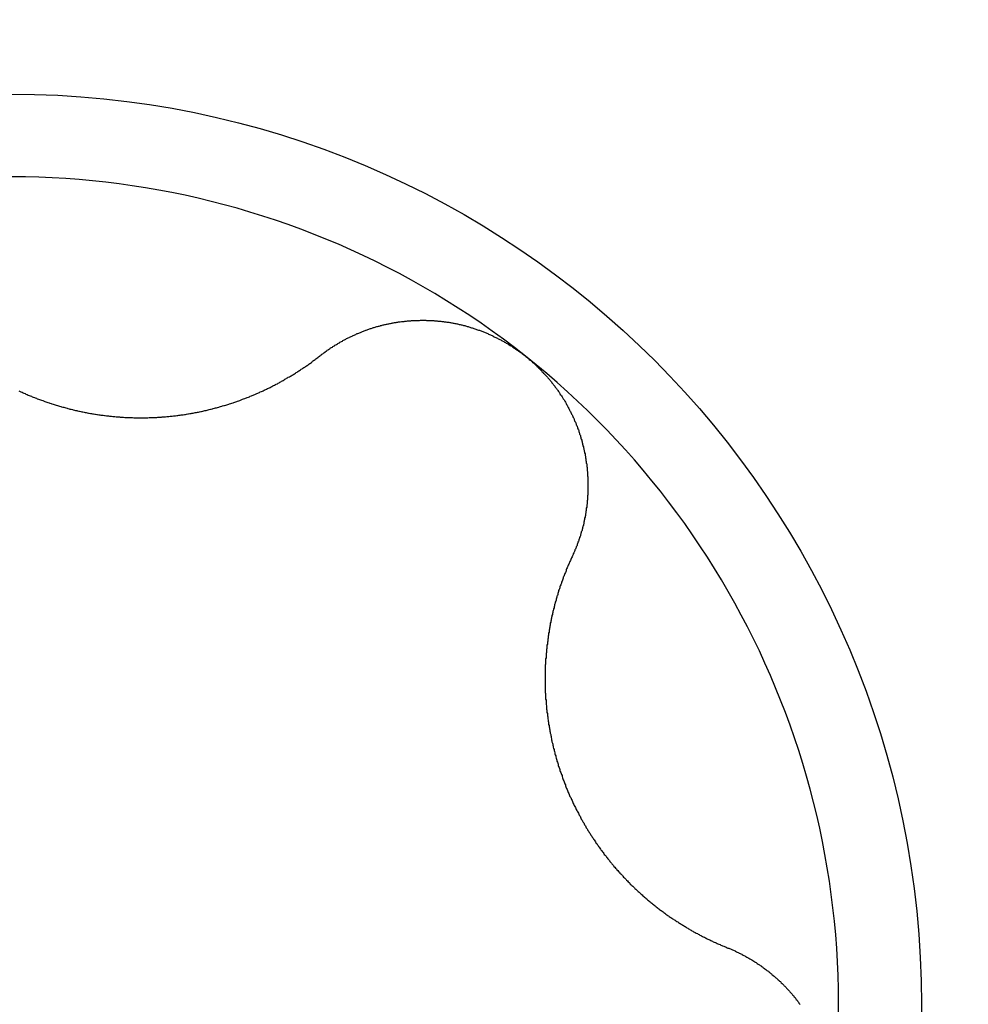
# Model space of a CAD drawing. Extents: x 1107 to 4046, y 937 to 3355.
# Tile 746 of 861: x 3017.82 to 3020.09, y 1712.21 to 1714.56. Entities that reach past the tile are written whole.
import ezdxf

# ---------------------------------------------------------------- set-up
doc = ezdxf.new("R2010")
doc.units = 0
doc.layers.add('KF_VIDA_L___C_LEFT', color=7, linetype='CONTINUOUS')

# ---------------------------------------------------------------- blocks, each defined once
blk = doc.blocks.new('KF_VIDA_L___C_LEFT')
at = {"layer": 'KF_VIDA_L___C_LEFT'}
for points in [[(128.519, 24.4638, 0), (128.522, 24.4627, 0), (128.524, 24.4616, 0), (128.527, 24.4606, 0), (128.529, 24.4595, 0), (128.531, 24.4584, 0), (128.534, 24.4574, 0), (128.536, 24.4563, 0), (128.539, 24.4553, 0), (128.541, 24.4542, 0), (128.544, 24.4532, 0), (128.546, 24.4522, 0), (128.549, 24.4512, 0), (128.551, 24.4502, 0), (128.553, 24.4492, 0), (128.556, 24.4482, 0), (128.558, 24.4473, 0), (128.561, 24.4463, 0), (128.563, 24.4454, 0), (128.566, 24.4444, 0), (128.568, 24.4435, 0), (128.571, 24.4426, 0), (128.573, 24.4417, 0), (128.576, 24.4408, 0), (128.578, 24.4399, 0), (128.581, 24.439, 0), (128.583, 24.4381, 0), (128.586, 24.4373, 0), (128.588, 24.4364, 0), (128.591, 24.4356, 0), (128.593, 24.4347, 0), (128.596, 24.4339, 0), (128.598, 24.4331, 0), (128.601, 24.4323, 0), (128.603, 24.4315, 0), (128.606, 24.4307, 0), (128.608, 24.4299, 0), (128.611, 24.4292, 0), (128.614, 24.4284, 0), (128.616, 24.4277, 0), (128.619, 24.4269, 0), (128.621, 24.4262, 0), (128.624, 24.4255, 0), (128.626, 24.4248, 0), (128.629, 24.4241, 0), (128.631, 24.4234, 0), (128.634, 24.4227, 0), (128.636, 24.422, 0), (128.639, 24.4214, 0), (128.641, 24.4207, 0), (128.644, 24.4201, 0), (128.647, 24.4195, 0), (128.649, 24.4188, 0), (128.652, 24.4182, 0), (128.654, 24.4176, 0), (128.657, 24.417, 0), (128.659, 24.4165, 0), (128.662, 24.4159, 0), (128.664, 24.4153, 0), (128.667, 24.4148, 0), (128.669, 24.4143, 0), (128.672, 24.4137, 0), (128.675, 24.4132, 0), (128.677, 24.4127, 0), (128.68, 24.4122, 0), (128.682, 24.4117, 0), (128.685, 24.4112, 0), (128.687, 24.4108, 0), (128.69, 24.4103, 0), (128.692, 24.4099, 0), (128.695, 24.4094, 0), (128.697, 24.409, 0), (128.7, 24.4086, 0), (128.702, 24.4082, 0), (128.705, 24.4078, 0), (128.707, 24.4074, 0), (128.71, 24.407, 0), (128.712, 24.4067, 0), (128.715, 24.4063, 0), (128.717, 24.406, 0), (128.72, 24.4057, 0), (128.723, 24.4053, 0), (128.725, 24.405, 0), (128.728, 24.4047, 0), (128.73, 24.4044, 0), (128.733, 24.4041, 0), (128.735, 24.4038, 0), (128.738, 24.4036, 0), (128.74, 24.4033, 0), (128.743, 24.4031, 0), (128.746, 24.4028, 0), (128.748, 24.4026, 0), (128.751, 24.4024, 0), (128.753, 24.4021, 0), (128.756, 24.4019, 0), (128.759, 24.4017, 0), (128.761, 24.4016, 0), (128.764, 24.4014, 0), (128.766, 24.4012, 0), (128.769, 24.4011, 0), (128.772, 24.4009, 0), (128.774, 24.4008, 0), (128.777, 24.4007, 0), (128.779, 24.4005, 0), (128.782, 24.4004, 0), (128.785, 24.4003, 0), (128.787, 24.4002, 0), (128.79, 24.4002, 0), (128.793, 24.4001, 0), (128.795, 24.4, 0), (128.798, 24.4, 0), (128.801, 24.3999, 0), (128.803, 24.3999, 0), (128.806, 24.3999, 0), (128.808, 24.3999, 0), (128.811, 24.3999, 0), (128.814, 24.3999, 0), (128.816, 24.3999, 0), (128.819, 24.3999, 0), (128.822, 24.4, 0), (128.824, 24.4, 0), (128.827, 24.4001, 0), (128.83, 24.4002, 0), (128.832, 24.4002, 0), (128.835, 24.4003, 0), (128.838, 24.4004, 0), (128.84, 24.4005, 0), (128.843, 24.4006, 0), (128.846, 24.4008, 0), (128.848, 24.4009, 0), (128.851, 24.4011, 0), (128.853, 24.4012, 0), (128.856, 24.4014, 0), (128.859, 24.4016, 0), (128.861, 24.4017, 0), (128.864, 24.4019, 0), (128.867, 24.4022, 0), (128.869, 24.4024, 0), (128.872, 24.4026, 0), (128.875, 24.4028, 0), (128.877, 24.4031, 0), (128.88, 24.4033, 0), (128.883, 24.4036, 0), (128.885, 24.4039, 0), (128.888, 24.4042, 0), (128.89, 24.4045, 0), (128.893, 24.4048, 0), (128.896, 24.4051, 0), (128.898, 24.4054, 0), (128.901, 24.4058, 0), (128.904, 24.4061, 0), (128.906, 24.4065, 0), (128.909, 24.4069, 0), (128.911, 24.4072, 0), (128.914, 24.4076, 0), (128.917, 24.408, 0), (128.919, 24.4084, 0), (128.922, 24.4089, 0), (128.924, 24.4093, 0), (128.927, 24.4097, 0), (128.93, 24.4102, 0), (128.932, 24.4107, 0), (128.935, 24.4111, 0), (128.937, 24.4116, 0), (128.94, 24.4121, 0), (128.943, 24.4126, 0), (128.945, 24.4131, 0), (128.948, 24.4136, 0), (128.95, 24.4142, 0), (128.953, 24.4147, 0), (128.955, 24.4152, 0), (128.958, 24.4158, 0), (128.96, 24.4164, 0), (128.963, 24.4169, 0), (128.966, 24.4175, 0), (128.968, 24.4181, 0), (128.971, 24.4187, 0), (128.973, 24.4193, 0), (128.976, 24.42, 0), (128.978, 24.4206, 0), (128.981, 24.4212, 0), (128.983, 24.4219, 0), (128.986, 24.4225, 0), (128.988, 24.4232, 0), (128.991, 24.4238, 0), (128.993, 24.4245, 0), (128.996, 24.4252, 0), (128.998, 24.4259, 0), (129, 24.4266, 0), (129.003, 24.4273, 0), (129.005, 24.428, 0), (129.008, 24.4288, 0), (129.01, 24.4295, 0), (129.013, 24.4302, 0), (129.015, 24.431, 0), (129.018, 24.4317, 0), (129.02, 24.4325, 0), (129.022, 24.4333, 0), (129.025, 24.4341, 0), (129.027, 24.4348, 0), (129.03, 24.4356, 0), (129.032, 24.4364, 0), (129.034, 24.4372, 0), (129.037, 24.4381, 0), (129.039, 24.4389, 0), (129.041, 24.4397, 0), (129.044, 24.4405, 0), (129.046, 24.4414, 0), (129.048, 24.4422, 0), (129.051, 24.4431, 0), (129.053, 24.4439, 0), (129.055, 24.4448, 0), (129.058, 24.4457, 0), (129.06, 24.4466, 0), (129.062, 24.4475, 0), (129.064, 24.4483, 0), (129.067, 24.4492, 0), (129.069, 24.4502, 0), (129.071, 24.4511, 0), (129.074, 24.452, 0), (129.076, 24.4529, 0), (129.078, 24.4538, 0), (129.08, 24.4548, 0), (129.082, 24.4557, 0), (129.085, 24.4566, 0), (129.087, 24.4576, 0), (129.089, 24.4586, 0), (129.091, 24.4595, 0), (129.093, 24.4605, 0), (129.095, 24.4615, 0), (129.098, 24.4624, 0), (129.1, 24.4634, 0), (129.102, 24.4644, 0), (129.104, 24.4654, 0), (129.106, 24.4664, 0), (129.108, 24.4674, 0), (129.11, 24.4684, 0), (129.112, 24.4694, 0), (129.115, 24.4705, 0), (129.117, 24.4715, 0), (129.119, 24.4725, 0), (129.121, 24.4736, 0), (129.123, 24.4747, 0), (129.125, 24.4757, 0), (129.127, 24.4768, 0), (129.129, 24.4779, 0), (129.131, 24.479, 0), (129.133, 24.4801, 0), (129.136, 24.4812, 0), (129.138, 24.4823, 0), (129.14, 24.4835, 0), (129.142, 24.4846, 0), (129.144, 24.4857, 0), (129.146, 24.4869, 0), (129.148, 24.488, 0), (129.15, 24.4892, 0), (129.152, 24.4904, 0), (129.154, 24.4916, 0), (129.156, 24.4928, 0), (129.158, 24.494, 0), (129.16, 24.4952, 0), (129.162, 24.4964, 0), (129.165, 24.4976, 0), (129.167, 24.4988, 0), (129.169, 24.5001, 0), (129.171, 24.5013, 0), (129.173, 24.5026, 0), (129.175, 24.5038, 0), (129.177, 24.5051, 0), (129.179, 24.5064, 0), (129.181, 24.5076, 0), (129.183, 24.5089, 0), (129.185, 24.5102, 0), (129.187, 24.5115, 0), (129.189, 24.5128, 0), (129.191, 24.5142, 0), (129.193, 24.5155, 0), (129.195, 24.5168, 0), (129.197, 24.5182, 0), (129.199, 24.5195, 0), (129.201, 24.5209, 0), (129.203, 24.5222, 0), (129.205, 24.5236, 0), (129.207, 24.525, 0), (129.209, 24.5264, 0), (129.211, 24.5277, 0), (129.213, 24.5291, 0), (129.215, 24.5305, 0), (129.217, 24.532, 0), (129.219, 24.5334, 0), (129.22, 24.5348, 0), (129.222, 24.5362, 0), (129.224, 24.5377, 0), (129.226, 24.5391, 0), (129.228, 24.5406, 0), (129.23, 24.542, 0), (129.232, 24.5435, 0), (129.234, 24.545, 0), (129.236, 24.5465, 0), (129.238, 24.548, 0)], [(129.238, 24.548, 0), (129.239, 24.5492, 0), (129.241, 24.5504, 0), (129.242, 24.5516, 0), (129.244, 24.5528, 0), (129.246, 24.554, 0), (129.247, 24.5552, 0), (129.249, 24.5563, 0), (129.25, 24.5575, 0), (129.252, 24.5587, 0), (129.254, 24.5598, 0), (129.255, 24.561, 0), (129.257, 24.5621, 0), (129.258, 24.5632, 0), (129.26, 24.5643, 0), (129.262, 24.5654, 0), (129.263, 24.5666, 0), (129.265, 24.5676, 0), (129.267, 24.5687, 0), (129.268, 24.5698, 0), (129.27, 24.5709, 0), (129.272, 24.5719, 0), (129.273, 24.573, 0), (129.275, 24.574, 0), (129.277, 24.5751, 0), (129.279, 24.5761, 0), (129.28, 24.5771, 0), (129.282, 24.5781, 0), (129.284, 24.5791, 0), (129.285, 24.5801, 0), (129.287, 24.5811, 0), (129.289, 24.5821, 0), (129.291, 24.583, 0), (129.292, 24.584, 0), (129.294, 24.585, 0), (129.296, 24.5859, 0), (129.298, 24.5868, 0), (129.299, 24.5878, 0), (129.301, 24.5887, 0), (129.303, 24.5896, 0), (129.305, 24.5905, 0), (129.307, 24.5914, 0), (129.308, 24.5922, 0), (129.31, 24.5931, 0), (129.312, 24.594, 0), (129.314, 24.5948, 0), (129.315, 24.5957, 0), (129.317, 24.5965, 0), (129.319, 24.5973, 0), (129.321, 24.5982, 0), (129.323, 24.599, 0), (129.325, 24.5998, 0), (129.326, 24.6006, 0), (129.328, 24.6013, 0), (129.33, 24.6021, 0), (129.332, 24.6029, 0), (129.334, 24.6036, 0), (129.336, 24.6044, 0), (129.337, 24.6051, 0), (129.339, 24.6058, 0), (129.341, 24.6065, 0), (129.343, 24.6072, 0), (129.345, 24.6079, 0), (129.347, 24.6086, 0), (129.348, 24.6093, 0), (129.35, 24.61, 0), (129.352, 24.6106, 0), (129.354, 24.6113, 0), (129.356, 24.6119, 0), (129.358, 24.6126, 0), (129.36, 24.6132, 0), (129.362, 24.6138, 0), (129.363, 24.6144, 0), (129.365, 24.615, 0), (129.367, 24.6156, 0), (129.369, 24.6161, 0), (129.371, 24.6167, 0), (129.373, 24.6173, 0), (129.375, 24.6178, 0), (129.377, 24.6183, 0), (129.379, 24.6188, 0), (129.381, 24.6194, 0), (129.382, 24.6199, 0), (129.384, 24.6204, 0), (129.386, 24.6208, 0), (129.388, 24.6213, 0), (129.39, 24.6218, 0), (129.392, 24.6222, 0), (129.394, 24.6227, 0), (129.396, 24.6231, 0), (129.398, 24.6235, 0), (129.4, 24.624, 0), (129.402, 24.6244, 0), (129.404, 24.6248, 0), (129.406, 24.6251, 0), (129.408, 24.6255, 0), (129.41, 24.6259, 0), (129.411, 24.6263, 0), (129.413, 24.6266, 0), (129.415, 24.6269, 0), (129.417, 24.6273, 0), (129.419, 24.6276, 0), (129.421, 24.6279, 0), (129.423, 24.6282, 0), (129.425, 24.6285, 0), (129.427, 24.6288, 0), (129.429, 24.629, 0), (129.432, 24.6293, 0), (129.434, 24.6296, 0), (129.436, 24.6298, 0), (129.438, 24.63, 0), (129.44, 24.6303, 0), (129.442, 24.6305, 0), (129.444, 24.6307, 0), (129.446, 24.6309, 0), (129.448, 24.631, 0), (129.45, 24.6312, 0), (129.452, 24.6314, 0), (129.454, 24.6315, 0), (129.456, 24.6317, 0), (129.458, 24.6318, 0), (129.46, 24.6319, 0), (129.462, 24.632, 0), (129.464, 24.6321, 0), (129.466, 24.6322, 0), (129.469, 24.6323, 0), (129.471, 24.6323, 0), (129.473, 24.6324, 0), (129.475, 24.6324, 0), (129.477, 24.6325, 0), (129.479, 24.6325, 0), (129.481, 24.6325, 0), (129.483, 24.6325, 0), (129.485, 24.6325, 0), (129.487, 24.6325, 0), (129.49, 24.6325, 0), (129.492, 24.6324, 0), (129.494, 24.6324, 0), (129.496, 24.6323, 0), (129.498, 24.6322, 0), (129.5, 24.6321, 0), (129.502, 24.632, 0), (129.504, 24.6319, 0), (129.506, 24.6318, 0), (129.509, 24.6317, 0), (129.511, 24.6315, 0), (129.513, 24.6314, 0), (129.515, 24.6312, 0), (129.517, 24.631, 0), (129.519, 24.6308, 0), (129.521, 24.6306, 0), (129.523, 24.6304, 0), (129.526, 24.6302, 0), (129.528, 24.63, 0), (129.53, 24.6297, 0), (129.532, 24.6295, 0), (129.534, 24.6292, 0), (129.536, 24.6289, 0), (129.538, 24.6286, 0), (129.54, 24.6283, 0), (129.543, 24.628, 0), (129.545, 24.6277, 0), (129.547, 24.6273, 0), (129.549, 24.627, 0), (129.551, 24.6266, 0), (129.553, 24.6262, 0), (129.555, 24.6258, 0), (129.557, 24.6254, 0), (129.559, 24.625, 0), (129.562, 24.6246, 0), (129.564, 24.6242, 0), (129.566, 24.6237, 0), (129.568, 24.6232, 0), (129.57, 24.6228, 0), (129.572, 24.6223, 0), (129.574, 24.6218, 0), (129.576, 24.6213, 0), (129.578, 24.6208, 0), (129.58, 24.6202, 0), (129.583, 24.6197, 0), (129.585, 24.6191, 0), (129.587, 24.6185, 0), (129.589, 24.618, 0), (129.591, 24.6174, 0), (129.593, 24.6168, 0), (129.595, 24.6161, 0), (129.597, 24.6155, 0), (129.599, 24.6149, 0), (129.601, 24.6142, 0), (129.603, 24.6136, 0), (129.605, 24.6129, 0), (129.607, 24.6122, 0), (129.609, 24.6115, 0), (129.611, 24.6108, 0), (129.613, 24.6101, 0), (129.616, 24.6093, 0), (129.618, 24.6086, 0), (129.62, 24.6079, 0), (129.622, 24.6071, 0), (129.624, 24.6063, 0), (129.626, 24.6055, 0), (129.628, 24.6047, 0), (129.63, 24.6039, 0), (129.632, 24.6031, 0), (129.634, 24.6023, 0), (129.636, 24.6014, 0), (129.638, 24.6006, 0), (129.64, 24.5997, 0), (129.642, 24.5989, 0), (129.644, 24.598, 0), (129.646, 24.5971, 0), (129.648, 24.5962, 0), (129.65, 24.5953, 0), (129.651, 24.5944, 0), (129.653, 24.5934, 0), (129.655, 24.5925, 0), (129.657, 24.5915, 0), (129.659, 24.5906, 0), (129.661, 24.5896, 0), (129.663, 24.5886, 0), (129.665, 24.5876, 0), (129.667, 24.5866, 0), (129.669, 24.5856, 0), (129.671, 24.5846, 0), (129.673, 24.5836, 0), (129.674, 24.5825, 0), (129.676, 24.5815, 0), (129.678, 24.5804, 0), (129.68, 24.5793, 0), (129.682, 24.5783, 0), (129.684, 24.5772, 0), (129.686, 24.5761, 0), (129.687, 24.575, 0), (129.689, 24.5739, 0), (129.691, 24.5727, 0), (129.693, 24.5716, 0), (129.695, 24.5705, 0), (129.697, 24.5693, 0), (129.698, 24.5681, 0), (129.7, 24.567, 0), (129.702, 24.5658, 0), (129.704, 24.5646, 0), (129.705, 24.5634, 0), (129.707, 24.5622, 0), (129.709, 24.561, 0), (129.711, 24.5598, 0), (129.712, 24.5585, 0), (129.714, 24.5573, 0), (129.716, 24.556, 0), (129.718, 24.5548, 0), (129.719, 24.5535, 0), (129.721, 24.5523, 0), (129.723, 24.551, 0), (129.724, 24.5497, 0), (129.726, 24.5484, 0), (129.728, 24.5471, 0)], [(129.728, 24.5471, 0), (129.729, 24.5458, 0), (129.731, 24.5444, 0), (129.733, 24.5431, 0), (129.734, 24.5417, 0), (129.736, 24.5404, 0), (129.737, 24.539, 0), (129.739, 24.5376, 0), (129.741, 24.5363, 0), (129.742, 24.5349, 0), (129.744, 24.5335, 0), (129.745, 24.532, 0), (129.747, 24.5306, 0), (129.749, 24.5292, 0), (129.75, 24.5277, 0), (129.752, 24.5263, 0), (129.753, 24.5248, 0), (129.755, 24.5233, 0), (129.756, 24.5218, 0), (129.758, 24.5203, 0), (129.759, 24.5188, 0), (129.761, 24.5173, 0), (129.762, 24.5158, 0), (129.764, 24.5143, 0), (129.765, 24.5127, 0), (129.767, 24.5112, 0), (129.768, 24.5096, 0), (129.77, 24.5081, 0), (129.771, 24.5065, 0), (129.773, 24.5049, 0), (129.774, 24.5033, 0), (129.776, 24.5017, 0), (129.777, 24.5001, 0), (129.779, 24.4985, 0), (129.78, 24.4969, 0), (129.781, 24.4952, 0), (129.783, 24.4936, 0), (129.784, 24.492, 0), (129.786, 24.4903, 0), (129.787, 24.4886, 0), (129.788, 24.487, 0), (129.79, 24.4853, 0), (129.791, 24.4836, 0), (129.792, 24.4819, 0), (129.794, 24.4802, 0), (129.795, 24.4785, 0), (129.796, 24.4768, 0), (129.798, 24.4751, 0), (129.799, 24.4733, 0), (129.8, 24.4716, 0), (129.802, 24.4698, 0), (129.803, 24.4681, 0), (129.804, 24.4663, 0), (129.805, 24.4646, 0), (129.807, 24.4628, 0), (129.808, 24.461, 0), (129.809, 24.4592, 0), (129.81, 24.4574, 0), (129.811, 24.4556, 0), (129.813, 24.4538, 0), (129.814, 24.452, 0), (129.815, 24.4502, 0), (129.816, 24.4484, 0), (129.817, 24.4465, 0), (129.818, 24.4447, 0), (129.82, 24.4429, 0), (129.821, 24.441, 0), (129.822, 24.4392, 0), (129.823, 24.4373, 0), (129.824, 24.4354, 0), (129.825, 24.4336, 0), (129.826, 24.4317, 0), (129.827, 24.4298, 0), (129.828, 24.4279, 0), (129.829, 24.426, 0), (129.83, 24.4241, 0), (129.831, 24.4222, 0), (129.832, 24.4203, 0), (129.833, 24.4184, 0), (129.834, 24.4165, 0), (129.835, 24.4145, 0), (129.836, 24.4126, 0), (129.837, 24.4107, 0), (129.838, 24.4087, 0), (129.839, 24.4068, 0), (129.84, 24.4049, 0), (129.841, 24.4029, 0), (129.842, 24.4009, 0), (129.843, 24.399, 0), (129.844, 24.397, 0), (129.844, 24.395, 0), (129.845, 24.3931, 0), (129.846, 24.3911, 0), (129.847, 24.3891, 0), (129.848, 24.3871, 0), (129.849, 24.3851, 0), (129.849, 24.3832, 0), (129.85, 24.3812, 0), (129.851, 24.3792, 0), (129.852, 24.3772, 0), (129.852, 24.3752, 0), (129.853, 24.3731, 0), (129.854, 24.3711, 0), (129.855, 24.3691, 0), (129.855, 24.3671, 0), (129.856, 24.3651, 0), (129.857, 24.3631, 0), (129.857, 24.361, 0), (129.858, 24.359, 0), (129.859, 24.357, 0), (129.859, 24.355, 0), (129.86, 24.3529, 0), (129.86, 24.3509, 0), (129.861, 24.3489, 0), (129.862, 24.3468, 0), (129.862, 24.3448, 0), (129.863, 24.3428, 0), (129.863, 24.3407, 0), (129.864, 24.3387, 0), (129.864, 24.3366, 0), (129.865, 24.3346, 0), (129.865, 24.3325, 0), (129.866, 24.3305, 0), (129.866, 24.3284, 0), (129.867, 24.3264, 0), (129.867, 24.3244, 0), (129.868, 24.3223, 0), (129.868, 24.3203, 0), (129.869, 24.3182, 0), (129.869, 24.3162, 0), (129.87, 24.3141, 0), (129.87, 24.3121, 0), (129.87, 24.31, 0), (129.871, 24.308, 0), (129.871, 24.3059, 0), (129.871, 24.3039, 0), (129.872, 24.3018, 0), (129.872, 24.2998, 0), (129.872, 24.2977, 0), (129.873, 24.2957, 0), (129.873, 24.2936, 0), (129.873, 24.2916, 0), (129.874, 24.2896, 0), (129.874, 24.2875, 0), (129.874, 24.2855, 0), (129.874, 24.2834, 0), (129.875, 24.2814, 0), (129.875, 24.2794, 0), (129.875, 24.2773, 0), (129.875, 24.2753, 0), (129.875, 24.2733, 0), (129.876, 24.2713, 0), (129.876, 24.2692, 0), (129.876, 24.2672, 0), (129.876, 24.2652, 0), (129.876, 24.2632, 0), (129.876, 24.2612, 0), (129.877, 24.2591, 0), (129.877, 24.2571, 0), (129.877, 24.2551, 0), (129.877, 24.2531, 0), (129.877, 24.2511, 0), (129.877, 24.2491, 0), (129.877, 24.2471, 0), (129.877, 24.2452, 0), (129.877, 24.2432, 0), (129.877, 24.2412, 0), (129.877, 24.2392, 0), (129.877, 24.2372, 0), (129.877, 24.2353, 0), (129.877, 24.2333, 0), (129.877, 24.2313, 0), (129.877, 24.2294, 0), (129.877, 24.2274, 0), (129.877, 24.2254, 0), (129.877, 24.2235, 0), (129.877, 24.2215, 0), (129.877, 24.2195, 0), (129.877, 24.2176, 0), (129.877, 24.2156, 0), (129.876, 24.2136, 0), (129.876, 24.2116, 0), (129.876, 24.2097, 0), (129.876, 24.2077, 0), (129.876, 24.2057, 0), (129.876, 24.2038, 0), (129.875, 24.2018, 0), (129.875, 24.1998, 0), (129.875, 24.1979, 0), (129.875, 24.1959, 0), (129.875, 24.1939, 0), (129.874, 24.192, 0), (129.874, 24.19, 0), (129.874, 24.188, 0), (129.874, 24.1861, 0), (129.873, 24.1841, 0), (129.873, 24.1821, 0), (129.873, 24.1802, 0), (129.873, 24.1782, 0), (129.872, 24.1762, 0), (129.872, 24.1743, 0), (129.872, 24.1723, 0), (129.871, 24.1704, 0), (129.871, 24.1684, 0), (129.871, 24.1664, 0), (129.87, 24.1645, 0), (129.87, 24.1625, 0), (129.869, 24.1606, 0), (129.869, 24.1586, 0), (129.869, 24.1567, 0), (129.868, 24.1547, 0), (129.868, 24.1528, 0), (129.867, 24.1509, 0), (129.867, 24.1489, 0), (129.867, 24.147, 0), (129.866, 24.145, 0), (129.866, 24.1431, 0), (129.865, 24.1412, 0), (129.865, 24.1393, 0), (129.864, 24.1373, 0), (129.864, 24.1354, 0), (129.863, 24.1335, 0), (129.863, 24.1316, 0), (129.862, 24.1296, 0), (129.861, 24.1277, 0), (129.861, 24.1258, 0), (129.86, 24.1239, 0), (129.86, 24.122, 0), (129.859, 24.1201, 0), (129.859, 24.1182, 0), (129.858, 24.1163, 0), (129.857, 24.1144, 0), (129.857, 24.1125, 0), (129.856, 24.1106, 0), (129.855, 24.1088, 0), (129.855, 24.1069, 0), (129.854, 24.105, 0), (129.853, 24.1031, 0), (129.853, 24.1013, 0), (129.852, 24.0994, 0), (129.851, 24.0975, 0), (129.851, 24.0957, 0), (129.85, 24.0938, 0), (129.849, 24.092, 0), (129.849, 24.0901, 0), (129.848, 24.0883, 0), (129.847, 24.0865, 0), (129.846, 24.0846, 0), (129.846, 24.0828, 0), (129.845, 24.081, 0), (129.844, 24.0792, 0), (129.843, 24.0774, 0), (129.842, 24.0755, 0), (129.842, 24.0737, 0), (129.841, 24.0719, 0), (129.84, 24.0702, 0)], [(129.84, 24.0702, 0), (129.839, 24.068, 0), (129.838, 24.0658, 0), (129.837, 24.0636, 0), (129.836, 24.0614, 0), (129.835, 24.0592, 0), (129.834, 24.057, 0), (129.833, 24.0548, 0), (129.832, 24.0526, 0), (129.831, 24.0503, 0), (129.83, 24.0481, 0), (129.829, 24.0459, 0), (129.828, 24.0437, 0), (129.827, 24.0415, 0), (129.826, 24.0392, 0), (129.825, 24.037, 0), (129.825, 24.0348, 0), (129.824, 24.0325, 0), (129.823, 24.0303, 0), (129.822, 24.0281, 0), (129.821, 24.0258, 0), (129.82, 24.0236, 0), (129.819, 24.0213, 0), (129.818, 24.0191, 0), (129.818, 24.0168, 0), (129.817, 24.0146, 0), (129.816, 24.0123, 0), (129.815, 24.0101, 0), (129.814, 24.0078, 0), (129.814, 24.0055, 0), (129.813, 24.0033, 0), (129.812, 24.001, 0), (129.811, 23.9987, 0), (129.81, 23.9965, 0), (129.81, 23.9942, 0), (129.809, 23.9919, 0), (129.808, 23.9897, 0), (129.807, 23.9874, 0), (129.807, 23.9851, 0), (129.806, 23.9828, 0), (129.805, 23.9806, 0), (129.805, 23.9783, 0), (129.804, 23.976, 0), (129.803, 23.9737, 0), (129.803, 23.9714, 0), (129.802, 23.9692, 0), (129.801, 23.9669, 0), (129.801, 23.9646, 0), (129.8, 23.9623, 0), (129.799, 23.96, 0), (129.799, 23.9577, 0), (129.798, 23.9555, 0), (129.797, 23.9532, 0), (129.797, 23.9509, 0), (129.796, 23.9486, 0), (129.796, 23.9463, 0), (129.795, 23.944, 0), (129.795, 23.9417, 0), (129.794, 23.9395, 0), (129.793, 23.9372, 0), (129.793, 23.9349, 0), (129.792, 23.9326, 0), (129.792, 23.9303, 0), (129.791, 23.928, 0), (129.791, 23.9257, 0), (129.79, 23.9235, 0), (129.79, 23.9212, 0), (129.789, 23.9189, 0), (129.789, 23.9166, 0), (129.788, 23.9143, 0), (129.788, 23.912, 0), (129.787, 23.9096, 0), (129.787, 23.9073, 0), (129.787, 23.905, 0), (129.786, 23.9026, 0), (129.786, 23.9003, 0), (129.785, 23.8979, 0), (129.785, 23.8955, 0), (129.784, 23.8932, 0), (129.784, 23.8908, 0), (129.784, 23.8884, 0), (129.783, 23.886, 0), (129.783, 23.8836, 0), (129.783, 23.8812, 0), (129.782, 23.8788, 0), (129.782, 23.8764, 0), (129.782, 23.8739, 0), (129.781, 23.8715, 0), (129.781, 23.8691, 0), (129.781, 23.8666, 0), (129.78, 23.8642, 0), (129.78, 23.8617, 0), (129.78, 23.8593, 0), (129.779, 23.8568, 0), (129.779, 23.8543, 0), (129.779, 23.8518, 0), (129.779, 23.8493, 0), (129.778, 23.8469, 0), (129.778, 23.8444, 0), (129.778, 23.8419, 0), (129.778, 23.8394, 0), (129.777, 23.8369, 0), (129.777, 23.8343, 0), (129.777, 23.8318, 0), (129.777, 23.8293, 0), (129.777, 23.8268, 0), (129.776, 23.8242, 0), (129.776, 23.8217, 0), (129.776, 23.8192, 0), (129.776, 23.8166, 0), (129.776, 23.8141, 0), (129.776, 23.8115, 0), (129.775, 23.809, 0), (129.775, 23.8064, 0), (129.775, 23.8038, 0), (129.775, 23.8013, 0), (129.775, 23.7987, 0), (129.775, 23.7961, 0), (129.775, 23.7935, 0), (129.775, 23.791, 0), (129.775, 23.7884, 0), (129.775, 23.7858, 0), (129.775, 23.7832, 0), (129.775, 23.7806, 0), (129.775, 23.778, 0), (129.775, 23.7754, 0), (129.775, 23.7728, 0), (129.775, 23.7702, 0), (129.775, 23.7676, 0), (129.775, 23.765, 0), (129.775, 23.7624, 0), (129.775, 23.7598, 0), (129.775, 23.7572, 0), (129.775, 23.7545, 0), (129.775, 23.7519, 0), (129.775, 23.7493, 0), (129.775, 23.7467, 0), (129.775, 23.7441, 0), (129.776, 23.7414, 0), (129.776, 23.7388, 0), (129.776, 23.7362, 0), (129.776, 23.7336, 0), (129.776, 23.7309, 0), (129.776, 23.7283, 0), (129.777, 23.7257, 0), (129.777, 23.7231, 0), (129.777, 23.7204, 0), (129.777, 23.7178, 0), (129.777, 23.7152, 0), (129.778, 23.7125, 0), (129.778, 23.7099, 0), (129.778, 23.7073, 0), (129.778, 23.7046, 0), (129.779, 23.702, 0), (129.779, 23.6994, 0), (129.779, 23.6967, 0), (129.78, 23.6941, 0), (129.78, 23.6915, 0), (129.78, 23.6888, 0), (129.781, 23.6862, 0), (129.781, 23.6836, 0), (129.781, 23.681, 0), (129.782, 23.6783, 0), (129.782, 23.6757, 0), (129.783, 23.6731, 0), (129.783, 23.6705, 0), (129.783, 23.6678, 0), (129.784, 23.6652, 0), (129.784, 23.6626, 0), (129.785, 23.66, 0), (129.785, 23.6574, 0), (129.786, 23.6548, 0), (129.786, 23.6521, 0), (129.787, 23.6495, 0), (129.787, 23.6469, 0), (129.788, 23.6443, 0), (129.788, 23.6417, 0), (129.789, 23.6391, 0), (129.789, 23.6365, 0), (129.79, 23.6339, 0), (129.79, 23.6313, 0), (129.791, 23.6288, 0), (129.791, 23.6262, 0), (129.792, 23.6236, 0), (129.793, 23.621, 0), (129.793, 23.6184, 0), (129.794, 23.6159, 0), (129.794, 23.6133, 0), (129.795, 23.6107, 0), (129.796, 23.6082, 0), (129.796, 23.6056, 0), (129.797, 23.6031, 0), (129.798, 23.6005, 0), (129.798, 23.598, 0), (129.799, 23.5954, 0), (129.8, 23.5929, 0), (129.8, 23.5904, 0), (129.801, 23.5878, 0), (129.802, 23.5853, 0), (129.803, 23.5828, 0), (129.803, 23.5803, 0), (129.804, 23.5778, 0), (129.805, 23.5753, 0), (129.806, 23.5728, 0), (129.806, 23.5703, 0), (129.807, 23.5678, 0), (129.808, 23.5653, 0), (129.809, 23.5628, 0), (129.81, 23.5604, 0), (129.81, 23.5579, 0), (129.811, 23.5555, 0), (129.812, 23.553, 0), (129.813, 23.5506, 0), (129.814, 23.5481, 0), (129.815, 23.5457, 0), (129.815, 23.5433, 0), (129.816, 23.5408, 0), (129.817, 23.5384, 0), (129.818, 23.536, 0), (129.819, 23.5336, 0), (129.82, 23.5312, 0), (129.821, 23.5289, 0), (129.822, 23.5265, 0), (129.823, 23.5241, 0), (129.823, 23.5217, 0), (129.824, 23.5194, 0), (129.825, 23.517, 0), (129.826, 23.5147, 0), (129.827, 23.5123, 0), (129.828, 23.5099, 0), (129.829, 23.5076, 0), (129.83, 23.5052, 0), (129.831, 23.5028, 0), (129.832, 23.5005, 0), (129.833, 23.4981, 0), (129.834, 23.4958, 0), (129.836, 23.4934, 0), (129.837, 23.4911, 0), (129.838, 23.4887, 0), (129.839, 23.4864, 0), (129.84, 23.484, 0), (129.841, 23.4817, 0), (129.842, 23.4793, 0), (129.843, 23.477, 0), (129.844, 23.4746, 0), (129.846, 23.4723, 0), (129.847, 23.4699, 0), (129.848, 23.4676, 0), (129.849, 23.4653, 0), (129.85, 23.4629, 0), (129.851, 23.4606, 0), (129.853, 23.4583, 0), (129.854, 23.4559, 0), (129.855, 23.4536, 0), (129.856, 23.4513, 0), (129.858, 23.449, 0), (129.859, 23.4467, 0), (129.86, 23.4443, 0), (129.861, 23.442, 0), (129.863, 23.4397, 0), (129.864, 23.4374, 0), (129.865, 23.4351, 0), (129.867, 23.4328, 0), (129.868, 23.4305, 0), (129.869, 23.4283, 0), (129.871, 23.426, 0), (129.872, 23.4237, 0), (129.873, 23.4214, 0), (129.875, 23.4191, 0), (129.876, 23.4169, 0), (129.877, 23.4146, 0), (129.879, 23.4124, 0), (129.88, 23.4101, 0), (129.882, 23.4079, 0), (129.883, 23.4056, 0), (129.884, 23.4034, 0), (129.886, 23.4011, 0), (129.887, 23.3989, 0), (129.889, 23.3967, 0), (129.89, 23.3945, 0), (129.892, 23.3923, 0), (129.893, 23.3901, 0), (129.895, 23.3879, 0), (129.896, 23.3857, 0), (129.898, 23.3835, 0), (129.899, 23.3813, 0), (129.901, 23.3791, 0), (129.902, 23.377, 0), (129.904, 23.3748, 0), (129.905, 23.3726, 0), (129.907, 23.3705, 0), (129.908, 23.3683, 0), (129.91, 23.3662, 0), (129.912, 23.3641, 0), (129.913, 23.362, 0), (129.915, 23.3598, 0), (129.916, 23.3577, 0), (129.918, 23.3556, 0), (129.92, 23.3535, 0), (129.921, 23.3514, 0), (129.923, 23.3494, 0), (129.924, 23.3473, 0), (129.926, 23.3452, 0), (129.928, 23.3432, 0), (129.929, 23.3411, 0), (129.931, 23.3391, 0), (129.933, 23.337, 0), (129.934, 23.335, 0), (129.936, 23.333, 0), (129.938, 23.331, 0), (129.939, 23.329, 0), (129.941, 23.327, 0), (129.943, 23.325, 0), (129.945, 23.323, 0), (129.946, 23.3211, 0), (129.948, 23.3191, 0), (129.95, 23.3172, 0), (129.952, 23.3152, 0), (129.953, 23.3133, 0), (129.955, 23.3113, 0), (129.957, 23.3094, 0), (129.959, 23.3075, 0), (129.96, 23.3056, 0), (129.962, 23.3037, 0), (129.964, 23.3018, 0), (129.966, 23.3, 0), (129.968, 23.2981, 0), (129.969, 23.2962, 0), (129.971, 23.2944, 0), (129.973, 23.2925, 0), (129.975, 23.2907, 0), (129.977, 23.2889, 0), (129.978, 23.2871, 0), (129.98, 23.2853, 0), (129.982, 23.2835, 0), (129.984, 23.2817, 0), (129.986, 23.2799, 0), (129.988, 23.2781, 0), (129.989, 23.2764, 0), (129.991, 23.2746, 0), (129.993, 23.2729, 0), (129.995, 23.2711, 0), (129.997, 23.2694, 0), (129.999, 23.2677, 0), (130.001, 23.266, 0), (130.002, 23.2643, 0), (130.004, 23.2626, 0), (130.006, 23.2609, 0), (130.008, 23.2592, 0), (130.01, 23.2576, 0), (130.012, 23.2559, 0), (130.014, 23.2543, 0), (130.016, 23.2526, 0), (130.018, 23.251, 0), (130.019, 23.2494, 0), (130.021, 23.2478, 0), (130.023, 23.2462, 0), (130.025, 23.2446, 0), (130.027, 23.2431, 0), (130.029, 23.2415, 0), (130.031, 23.2399, 0), (130.033, 23.2384, 0), (130.035, 23.2369, 0), (130.037, 23.2353, 0), (130.038, 23.2338, 0), (130.04, 23.2323, 0), (130.042, 23.2308, 0), (130.044, 23.2293, 0), (130.046, 23.2278, 0), (130.048, 23.2264, 0), (130.05, 23.2249, 0), (130.052, 23.2235, 0), (130.054, 23.222, 0), (130.056, 23.2206, 0), (130.058, 23.2192, 0), (130.06, 23.2178, 0), (130.061, 23.2164, 0), (130.063, 23.215, 0), (130.065, 23.2137, 0), (130.067, 23.2123, 0), (130.069, 23.2109, 0), (130.071, 23.2096, 0), (130.073, 23.2083, 0), (130.075, 23.2069, 0), (130.077, 23.2056, 0), (130.079, 23.2043, 0), (130.081, 23.203, 0), (130.083, 23.2017, 0), (130.085, 23.2004, 0), (130.087, 23.1991, 0), (130.089, 23.1978, 0), (130.091, 23.1965, 0), (130.093, 23.1953, 0), (130.095, 23.194, 0), (130.097, 23.1927, 0), (130.099, 23.1915, 0), (130.101, 23.1902, 0), (130.103, 23.189, 0), (130.105, 23.1877, 0), (130.107, 23.1865, 0), (130.109, 23.1853, 0), (130.111, 23.184, 0), (130.113, 23.1828, 0), (130.115, 23.1816, 0), (130.117, 23.1804, 0), (130.119, 23.1792, 0), (130.121, 23.178, 0), (130.123, 23.1768, 0), (130.125, 23.1757, 0), (130.127, 23.1745, 0), (130.129, 23.1733, 0), (130.131, 23.1722, 0), (130.133, 23.171, 0), (130.135, 23.1699, 0), (130.138, 23.1687, 0), (130.14, 23.1676, 0), (130.142, 23.1665, 0), (130.144, 23.1653, 0), (130.146, 23.1642, 0), (130.148, 23.1631, 0), (130.15, 23.162, 0), (130.152, 23.1609, 0), (130.155, 23.1599, 0), (130.157, 23.1588, 0), (130.159, 23.1577, 0), (130.161, 23.1566, 0), (130.163, 23.1556, 0), (130.165, 23.1545, 0), (130.168, 23.1535, 0), (130.17, 23.1525, 0), (130.172, 23.1514, 0), (130.174, 23.1504, 0), (130.176, 23.1494, 0), (130.178, 23.1484, 0), (130.181, 23.1474, 0), (130.183, 23.1464, 0), (130.185, 23.1454, 0), (130.187, 23.1444, 0), (130.189, 23.1435, 0), (130.192, 23.1425, 0), (130.194, 23.1415, 0), (130.196, 23.1406, 0), (130.198, 23.1397, 0), (130.201, 23.1387, 0), (130.203, 23.1378, 0), (130.205, 23.1369, 0), (130.207, 23.136, 0), (130.209, 23.1351, 0)], [(130.209, 23.1351, 0), (130.211, 23.1343, 0), (130.213, 23.1336, 0), (130.215, 23.1328, 0), (130.217, 23.1321, 0), (130.219, 23.1313, 0), (130.22, 23.1305, 0), (130.222, 23.1297, 0), (130.224, 23.1289, 0), (130.226, 23.1281, 0), (130.228, 23.1273, 0), (130.229, 23.1264, 0), (130.231, 23.1256, 0), (130.233, 23.1247, 0), (130.235, 23.1239, 0), (130.237, 23.123, 0), (130.238, 23.1221, 0), (130.24, 23.1212, 0), (130.242, 23.1203, 0), (130.244, 23.1194, 0), (130.245, 23.1185, 0), (130.247, 23.1176, 0), (130.249, 23.1166, 0), (130.251, 23.1157, 0), (130.252, 23.1147, 0), (130.254, 23.1138, 0), (130.256, 23.1128, 0), (130.258, 23.1118, 0), (130.259, 23.1108, 0), (130.261, 23.1098, 0), (130.263, 23.1088, 0), (130.265, 23.1078, 0), (130.266, 23.1068, 0), (130.268, 23.1058, 0), (130.27, 23.1047, 0), (130.271, 23.1037, 0), (130.273, 23.1026, 0), (130.275, 23.1016, 0), (130.276, 23.1005, 0), (130.278, 23.0994, 0), (130.28, 23.0983, 0), (130.281, 23.0972, 0), (130.283, 23.0961, 0), (130.285, 23.095, 0), (130.286, 23.0939, 0), (130.288, 23.0928, 0), (130.29, 23.0916, 0), (130.291, 23.0905, 0), (130.293, 23.0893, 0), (130.294, 23.0882, 0), (130.296, 23.087, 0), (130.298, 23.0858, 0), (130.299, 23.0846, 0), (130.301, 23.0834, 0), (130.302, 23.0822, 0), (130.304, 23.081, 0), (130.306, 23.0798, 0), (130.307, 23.0786, 0), (130.309, 23.0774, 0), (130.31, 23.0761, 0), (130.312, 23.0749, 0), (130.313, 23.0736, 0), (130.315, 23.0724, 0), (130.316, 23.0711, 0), (130.318, 23.0698, 0), (130.319, 23.0686, 0), (130.321, 23.0673, 0), (130.322, 23.066, 0), (130.324, 23.0647, 0), (130.325, 23.0634, 0), (130.327, 23.062, 0), (130.328, 23.0607, 0), (130.33, 23.0594, 0), (130.331, 23.0581, 0), (130.333, 23.0567, 0), (130.334, 23.0554, 0), (130.336, 23.054, 0), (130.337, 23.0526, 0), (130.338, 23.0513, 0), (130.34, 23.0499, 0), (130.341, 23.0485, 0), (130.343, 23.0471, 0), (130.344, 23.0457, 0), (130.345, 23.0443, 0), (130.347, 23.0429, 0), (130.348, 23.0415, 0), (130.35, 23.0401, 0), (130.351, 23.0386, 0), (130.352, 23.0372, 0), (130.354, 23.0357, 0), (130.355, 23.0343, 0), (130.356, 23.0328, 0), (130.358, 23.0313, 0), (130.359, 23.0298, 0), (130.36, 23.0283, 0), (130.362, 23.0268, 0), (130.363, 23.0253, 0), (130.364, 23.0238, 0), (130.365, 23.0222, 0), (130.367, 23.0207, 0), (130.368, 23.0191, 0), (130.369, 23.0175, 0), (130.371, 23.016, 0), (130.372, 23.0144, 0), (130.373, 23.0128, 0), (130.374, 23.0112, 0), (130.376, 23.0096, 0), (130.377, 23.0079, 0), (130.378, 23.0063, 0), (130.379, 23.0047, 0), (130.38, 23.003, 0), (130.382, 23.0014, 0), (130.383, 22.9997, 0)]]:
    blk.add_polyline3d(points, dxfattribs=at)
for radius in [4.7, 3.6, 2.1725]:
    blk.add_circle((128.5, 23), radius, dxfattribs=at)
for start, end in [(51.5663, 111.5663), (351.5663, 51.5663)]:
    blk.add_arc((128.5, 23), 1.975, start, end, dxfattribs=at)

msp = doc.modelspace()

# ---------------------------------------------------------------- block references
at = {"layer": 'KF_VIDA_L___C_LEFT'}
msp.add_blockref('KF_VIDA_L___C_LEFT', (2889.3036, 1689.2132), dxfattribs=at)

doc.saveas('drawing.dxf')
